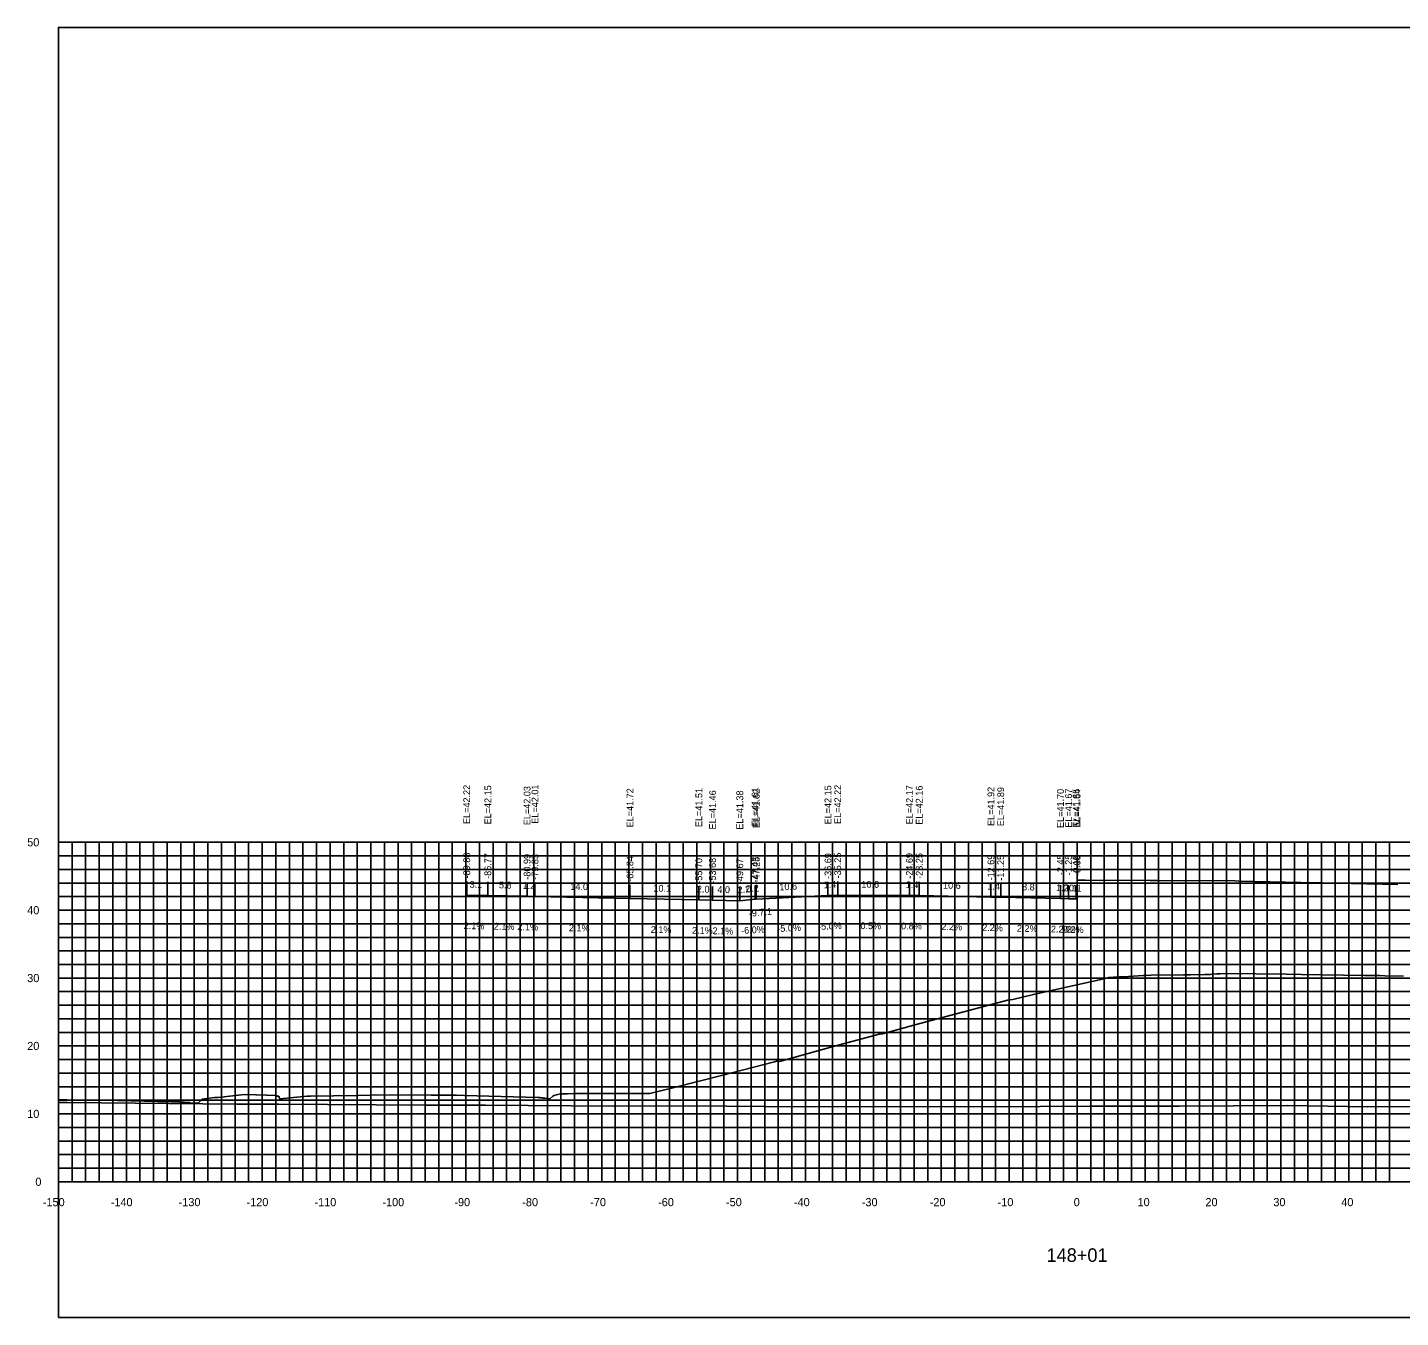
# Model space of a CAD drawing. Extents: x 1800880 to 1818864, y 245271 to 250560.
# Drawn here: x 1816316.7 to 1816518.9, y 247755.8 to 247945.8 of the extents above; entities that cross this region are included whole.
import ezdxf

# ---------------------------------------------------------------- set-up
doc = ezdxf.new("R2010")
doc.units = 0
for name, color, linetype in [('33', 7, 'Continuous'), ('ANNO-TXT', 7, 'Continuous'), ('AXIS', 7, 'Continuous'), ('CL-CNST', 7, 'Continuous'), ('DESIGN - DRAINAGE - Bridges', 7, 'Continuous'), ('Level 32', 7, 'Continuous'), ('Level 37', 7, 'Continuous'), ('Level 46', 7, 'Continuous'), ('Level 62', 7, 'Continuous'), ('SHT-BDR', 7, 'Continuous')]:
    doc.layers.add(name, color=color, linetype=linetype)

msp = doc.modelspace()

# ---------------------------------------------------------------- linework, layer by layer
at = {"layer": 'AXIS'}
msp.add_lwpolyline([(1816471.28, 247820.27), (1816472.47, 247820.27), (1816472.53, 247820.27), (1816482.05, 247820.21), (1816482.53, 247820.21), (1816483.11, 247820.2), (1816494.53, 247820.14), (1816495.11, 247820.13), (1816506.53, 247819.88), (1816507.11, 247819.87), (1816518.53, 247819.61)], dxfattribs=at)
at = {"layer": 'CL-CNST'}
msp.add_lwpolyline([(1816321.28, 247787.9), (1816322.52, 247787.9), (1816326.12, 247787.86), (1816329.98, 247787.82), (1816337.87, 247787.62), (1816338.22, 247787.61), (1816338.6, 247787.6), (1816339.02, 247787.59), (1816339.1, 247787.59), (1816339.17, 247787.58), (1816339.56, 247787.56), (1816339.84, 247787.54), (1816340.07, 247787.53), (1816340.25, 247787.52), (1816340.39, 247787.51), (1816340.51, 247787.5), (1816340.62, 247787.49), (1816340.7, 247787.49), (1816341.84, 247787.42), (1816342.25, 247787.81), (1816342.37, 247787.91), (1816342.42, 247788), (1816342.46, 247788), (1816344.25, 247788.25), (1816344.6, 247788.25), (1816344.78, 247788.25), (1816348.69, 247788.67), (1816350.35, 247788.62), (1816350.44, 247788.62), (1816351.92, 247788.58), (1816351.96, 247788.58), (1816353.33, 247788.53), (1816353.42, 247788.48), (1816353.43, 247788.48), (1816353.44, 247788.48), (1816353.44, 247788.48), (1816353.45, 247788.48), (1816353.46, 247788.47), (1816353.47, 247788.47), (1816353.48, 247788.47), (1816353.49, 247788.47), (1816353.51, 247788.47), (1816353.52, 247788.46), (1816353.54, 247788.46), (1816353.56, 247788.46), (1816353.59, 247788.45), (1816353.62, 247788.45), (1816353.65, 247788.44), (1816353.7, 247788.43), (1816353.75, 247788.42), (1816353.76, 247788.38), (1816353.77, 247788.34), (1816353.77, 247788.31), (1816353.78, 247788.29), (1816353.78, 247788.27), (1816353.79, 247788.25), (1816353.87, 247788.07), (1816357.39, 247788.38), (1816357.45, 247788.39), (1816357.89, 247788.45), (1816358.1, 247788.45), (1816358.4, 247788.45), (1816365.15, 247788.57), (1816367.35, 247788.61), (1816367.83, 247788.62), (1816376.15, 247788.59), (1816379.87, 247788.58), (1816381.09, 247788.54), (1816391.88, 247788.25), (1816391.96, 247788.24), (1816392.11, 247788.23), (1816392.24, 247788.21), (1816392.34, 247788.2), (1816392.44, 247788.19), (1816392.52, 247788.18), (1816392.58, 247788.18), (1816392.64, 247788.17), (1816392.7, 247788.16), (1816392.75, 247788.16), (1816392.8, 247788.15), (1816392.84, 247788.15), (1816392.88, 247788.15), (1816392.92, 247788.14), (1816393.63, 247788.07), (1816394.09, 247788.43), (1816394.23, 247788.54), (1816395.2, 247788.8), (1816395.24, 247788.81), (1816395.28, 247788.8), (1816395.73, 247788.8), (1816396.24, 247788.79), (1816397.17, 247788.82), (1816407.88, 247788.84), (1816408.19, 247788.84), (1816408.38, 247788.84), (1816411.77, 247789.66), (1816418.93, 247791.51), (1816426.71, 247793.51), (1816427.03, 247793.58), (1816427.15, 247793.58), (1816427.47, 247793.57), (1816435.03, 247795.65), (1816442.13, 247797.6), (1816442.5, 247797.61), (1816442.63, 247797.61), (1816447.57, 247799), (1816461.23, 247802.65), (1816461.4, 247802.65), (1816461.8, 247802.67), (1816464.88, 247803.44), (1816475.66, 247805.84), (1816475.96, 247805.92), (1816476.65, 247805.98), (1816476.75, 247805.99), (1816476.91, 247805.99), (1816477.3, 247805.99), (1816477.54, 247806.01), (1816478.11, 247806.04), (1816481.02, 247806.2), (1816481.43, 247806.22), (1816482.2, 247806.26), (1816486.94, 247806.31), (1816488, 247806.32), (1816490.11, 247806.36), (1816490.51, 247806.38), (1816490.92, 247806.39), (1816491.85, 247806.44), (1816492.31, 247806.47), (1816493.2, 247806.52), (1816502.08, 247806.4), (1816504.33, 247806.37), (1816513.6, 247806.24), (1816515.86, 247806.21), (1816516.6, 247806.19), (1816519.36, 247806.12)], dxfattribs=at)
at = {"layer": 'DESIGN - DRAINAGE - Bridges'}
for p, q in [((1816321.22, 247825.84), (1816321.28, 247825.84)), ((1816321.28, 247775.84), (1816321.28, 247825.84)), ((1816321.22, 247815.84), (1816321.28, 247815.84)), ((1816321.22, 247805.84), (1816321.28, 247805.84)), ((1816321.22, 247795.84), (1816321.28, 247795.84)), ((1816321.22, 247785.84), (1816321.28, 247785.84)), ((1816321.22, 247775.84), (1816321.28, 247775.84)), ((1816321.28, 247775.84), (1816621.28, 247775.84)), ((1816321.28, 247775.78), (1816321.28, 247775.84)), ((1816331.28, 247775.78), (1816331.28, 247775.84)), ((1816341.28, 247775.78), (1816341.28, 247775.84)), ((1816351.28, 247775.78), (1816351.28, 247775.84)), ((1816361.28, 247775.78), (1816361.28, 247775.84)), ((1816371.28, 247775.78), (1816371.28, 247775.84)), ((1816381.28, 247775.78), (1816381.28, 247775.84)), ((1816391.28, 247775.78), (1816391.28, 247775.84)), ((1816401.28, 247775.78), (1816401.28, 247775.84)), ((1816411.28, 247775.78), (1816411.28, 247775.84)), ((1816421.28, 247775.78), (1816421.28, 247775.84)), ((1816431.28, 247775.78), (1816431.28, 247775.84)), ((1816441.28, 247775.78), (1816441.28, 247775.84)), ((1816451.28, 247775.78), (1816451.28, 247775.84)), ((1816461.28, 247775.78), (1816461.28, 247775.84)), ((1816471.28, 247775.78), (1816471.28, 247775.84)), ((1816481.28, 247775.78), (1816481.28, 247775.84)), ((1816491.28, 247775.78), (1816491.28, 247775.84)), ((1816501.28, 247775.78), (1816501.28, 247775.84)), ((1816511.28, 247775.78), (1816511.28, 247775.84))]:
    msp.add_line(p, q, dxfattribs=at)
at = {"layer": 'Level 37'}
for p, q in [((1816381.4, 247818.06), (1816381.4, 247820.06)), ((1816384.51, 247818), (1816384.51, 247820)), ((1816434.59, 247817.99), (1816434.59, 247819.99)), ((1816436.03, 247818.07), (1816436.03, 247820.07)), ((1816446.59, 247818.01), (1816446.59, 247820.01)), ((1816448.03, 247818), (1816448.03, 247820)), ((1816390.29, 247817.88), (1816390.29, 247819.88)), ((1816391.45, 247817.85), (1816391.45, 247819.85)), ((1816405.44, 247817.56), (1816405.44, 247819.56)), ((1816415.58, 247817.35), (1816415.58, 247819.35)), ((1816417.6, 247817.31), (1816417.6, 247819.31)), ((1816421.61, 247817.22), (1816421.61, 247819.22)), ((1816421.61, 247817.22), (1816421.61, 247819.22)), ((1816423.85, 247817.46), (1816423.85, 247819.46)), ((1816424.03, 247817.47), (1816424.03, 247819.47)), ((1816458.59, 247817.77), (1816458.59, 247819.77)), ((1816460.03, 247817.74), (1816460.03, 247819.74)), ((1816468.83, 247817.54), (1816468.83, 247819.54)), ((1816470.03, 247817.52), (1816470.03, 247819.52)), ((1816471.13, 247817.49), (1816471.13, 247819.49)), ((1816471.28, 247817.49), (1816471.28, 247819.49))]:
    msp.add_line(p, q, dxfattribs=at)
msp.add_lwpolyline([(1816321.28, 247755.84), (1816621.28, 247755.84), (1816621.28, 247945.84), (1816321.28, 247945.84)], close=True, dxfattribs=at)
at = {"layer": 'Level 46'}
for p, q in [((1816321.28, 247825.84), (1816621.28, 247825.84)), ((1816321.28, 247775.84), (1816321.28, 247825.84)), ((1816323.28, 247775.84), (1816323.28, 247825.84)), ((1816325.28, 247775.84), (1816325.28, 247825.84)), ((1816327.28, 247775.84), (1816327.28, 247825.84)), ((1816329.28, 247775.84), (1816329.28, 247825.84)), ((1816331.28, 247775.84), (1816331.28, 247825.84)), ((1816333.28, 247775.84), (1816333.28, 247825.84)), ((1816335.28, 247775.84), (1816335.28, 247825.84)), ((1816337.28, 247775.84), (1816337.28, 247825.84)), ((1816339.28, 247775.84), (1816339.28, 247825.84)), ((1816341.28, 247775.84), (1816341.28, 247825.84)), ((1816343.28, 247775.84), (1816343.28, 247825.84)), ((1816345.28, 247775.84), (1816345.28, 247825.84)), ((1816347.28, 247775.84), (1816347.28, 247825.84)), ((1816349.28, 247775.84), (1816349.28, 247825.84)), ((1816351.28, 247775.84), (1816351.28, 247825.84)), ((1816353.28, 247775.84), (1816353.28, 247825.84)), ((1816355.28, 247775.84), (1816355.28, 247825.84)), ((1816357.28, 247775.84), (1816357.28, 247825.84)), ((1816359.28, 247775.84), (1816359.28, 247825.84)), ((1816361.28, 247775.84), (1816361.28, 247825.84)), ((1816363.28, 247775.84), (1816363.28, 247825.84)), ((1816365.28, 247775.84), (1816365.28, 247825.84)), ((1816367.28, 247775.84), (1816367.28, 247825.84)), ((1816369.28, 247775.84), (1816369.28, 247825.84)), ((1816371.28, 247775.84), (1816371.28, 247825.84)), ((1816373.28, 247775.84), (1816373.28, 247825.84)), ((1816375.28, 247775.84), (1816375.28, 247825.84)), ((1816377.28, 247775.84), (1816377.28, 247825.84)), ((1816379.28, 247775.84), (1816379.28, 247825.84)), ((1816381.28, 247775.84), (1816381.28, 247825.84)), ((1816383.28, 247775.84), (1816383.28, 247825.84)), ((1816385.28, 247775.84), (1816385.28, 247825.84)), ((1816387.28, 247775.84), (1816387.28, 247825.84)), ((1816389.28, 247775.84), (1816389.28, 247825.84)), ((1816391.28, 247775.84), (1816391.28, 247825.84)), ((1816393.28, 247775.84), (1816393.28, 247825.84)), ((1816395.28, 247775.84), (1816395.28, 247825.84)), ((1816397.28, 247775.84), (1816397.28, 247825.84)), ((1816399.28, 247775.84), (1816399.28, 247825.84)), ((1816401.28, 247775.84), (1816401.28, 247825.84)), ((1816403.28, 247775.84), (1816403.28, 247825.84)), ((1816405.28, 247775.84), (1816405.28, 247825.84)), ((1816407.28, 247775.84), (1816407.28, 247825.84)), ((1816409.28, 247775.84), (1816409.28, 247825.84)), ((1816411.28, 247775.84), (1816411.28, 247825.84)), ((1816413.28, 247775.84), (1816413.28, 247825.84)), ((1816415.28, 247775.84), (1816415.28, 247825.84)), ((1816417.28, 247775.84), (1816417.28, 247825.84)), ((1816419.28, 247775.84), (1816419.28, 247825.84)), ((1816421.28, 247775.84), (1816421.28, 247825.84)), ((1816423.28, 247775.84), (1816423.28, 247825.84)), ((1816425.28, 247775.84), (1816425.28, 247825.84)), ((1816427.28, 247775.84), (1816427.28, 247825.84)), ((1816429.28, 247775.84), (1816429.28, 247825.84)), ((1816431.28, 247775.84), (1816431.28, 247825.84)), ((1816433.28, 247775.84), (1816433.28, 247825.84)), ((1816435.28, 247775.84), (1816435.28, 247825.84)), ((1816437.28, 247775.84), (1816437.28, 247825.84)), ((1816439.28, 247775.84), (1816439.28, 247825.84)), ((1816441.28, 247775.84), (1816441.28, 247825.84)), ((1816443.28, 247775.84), (1816443.28, 247825.84)), ((1816445.28, 247775.84), (1816445.28, 247825.84)), ((1816447.28, 247775.84), (1816447.28, 247825.84)), ((1816449.28, 247775.84), (1816449.28, 247825.84)), ((1816451.28, 247775.84), (1816451.28, 247825.84)), ((1816453.28, 247775.84), (1816453.28, 247825.84)), ((1816455.28, 247775.84), (1816455.28, 247825.84)), ((1816457.28, 247775.84), (1816457.28, 247825.84)), ((1816459.28, 247775.84), (1816459.28, 247825.84)), ((1816461.28, 247775.84), (1816461.28, 247825.84)), ((1816463.28, 247775.84), (1816463.28, 247825.84)), ((1816465.28, 247775.84), (1816465.28, 247825.84)), ((1816467.28, 247775.84), (1816467.28, 247825.84)), ((1816469.28, 247775.84), (1816469.28, 247825.84)), ((1816471.28, 247775.84), (1816471.28, 247825.84)), ((1816473.28, 247775.84), (1816473.28, 247825.84)), ((1816475.28, 247775.84), (1816475.28, 247825.84)), ((1816477.28, 247775.84), (1816477.28, 247825.84)), ((1816479.28, 247775.84), (1816479.28, 247825.84)), ((1816481.28, 247775.84), (1816481.28, 247825.84)), ((1816483.28, 247775.84), (1816483.28, 247825.84)), ((1816485.28, 247775.84), (1816485.28, 247825.84)), ((1816487.28, 247775.84), (1816487.28, 247825.84)), ((1816489.28, 247775.84), (1816489.28, 247825.84)), ((1816491.28, 247775.84), (1816491.28, 247825.84)), ((1816493.28, 247775.84), (1816493.28, 247825.84)), ((1816495.28, 247775.84), (1816495.28, 247825.84)), ((1816497.28, 247775.84), (1816497.28, 247825.84)), ((1816499.28, 247775.84), (1816499.28, 247825.84)), ((1816501.28, 247775.84), (1816501.28, 247825.84)), ((1816503.28, 247775.84), (1816503.28, 247825.84)), ((1816505.28, 247775.84), (1816505.28, 247825.84)), ((1816507.28, 247775.84), (1816507.28, 247825.84)), ((1816509.28, 247775.84), (1816509.28, 247825.84)), ((1816511.28, 247775.84), (1816511.28, 247825.84)), ((1816513.28, 247775.84), (1816513.28, 247825.84)), ((1816515.28, 247775.84), (1816515.28, 247825.84)), ((1816517.28, 247775.84), (1816517.28, 247825.84)), ((1816321.28, 247823.84), (1816621.28, 247823.84)), ((1816321.28, 247821.84), (1816621.28, 247821.84)), ((1816321.28, 247819.84), (1816621.28, 247819.84)), ((1816321.28, 247817.84), (1816621.28, 247817.84)), ((1816321.28, 247815.84), (1816621.28, 247815.84)), ((1816321.28, 247813.84), (1816621.28, 247813.84)), ((1816321.28, 247811.84), (1816621.28, 247811.84)), ((1816321.28, 247809.84), (1816621.28, 247809.84)), ((1816321.28, 247807.84), (1816621.28, 247807.84)), ((1816321.28, 247805.84), (1816621.28, 247805.84)), ((1816321.28, 247803.84), (1816621.28, 247803.84)), ((1816321.28, 247801.84), (1816621.28, 247801.84)), ((1816321.28, 247799.84), (1816621.28, 247799.84)), ((1816321.28, 247797.84), (1816621.28, 247797.84)), ((1816321.28, 247795.84), (1816621.28, 247795.84)), ((1816321.28, 247793.84), (1816621.28, 247793.84)), ((1816321.28, 247791.84), (1816621.28, 247791.84)), ((1816321.28, 247789.84), (1816621.28, 247789.84)), ((1816321.28, 247787.84), (1816621.28, 247787.84)), ((1816321.28, 247785.84), (1816621.28, 247785.84)), ((1816321.28, 247783.84), (1816621.28, 247783.84)), ((1816321.28, 247781.84), (1816621.28, 247781.84)), ((1816321.28, 247779.84), (1816621.28, 247779.84)), ((1816321.28, 247777.84), (1816621.28, 247777.84)), ((1816321.28, 247775.84), (1816621.28, 247775.84))]:
    msp.add_line(p, q, dxfattribs=at)
at = {"layer": 'Level 62'}
for points in [[(1816381.4, 247818.06), (1816384.51, 247818), (1816390.29, 247817.88), (1816391.45, 247817.85), (1816405.44, 247817.56), (1816415.58, 247817.35), (1816417.6, 247817.31), (1816421.61, 247817.22)], [(1816421.61, 247817.22), (1816423.85, 247817.46), (1816424.03, 247817.47), (1816434.59, 247817.99), (1816436.03, 247818.07), (1816446.59, 247818.01), (1816448.03, 247818), (1816458.59, 247817.77), (1816460.03, 247817.74), (1816468.83, 247817.54), (1816470.03, 247817.52), (1816471.13, 247817.49), (1816471.28, 247817.49)], [(1816321.28, 247787.51), (1816322.55, 247787.51), (1816347.53, 247787.28), (1816353.66, 247787.27), (1816375.28, 247787.13), (1816384.14, 247787.13), (1816403.04, 247786.99), (1816414.15, 247787.01), (1816430.79, 247786.89), (1816443.8, 247786.93), (1816458.55, 247786.89), (1816473.17, 247786.96), (1816486.3, 247786.97), (1816502.32, 247787.06), (1816514.06, 247786.86), (1816531.29, 247786.96), (1816541.82, 247787.07), (1816551.51, 247787.01), (1816569.57, 247787.12), (1816578.99, 247787.28), (1816597.33, 247787.39), (1816606.42, 247787.14), (1816621.28, 247787.24)]]:
    msp.add_lwpolyline(points, dxfattribs=at)

# ---------------------------------------------------------------- texts
for s, p in [('-150', (1816318.98, 247772.24)), ('-140', (1816328.98, 247772.24)), ('-130', (1816338.98, 247772.24)), ('-120', (1816348.98, 247772.24)), ('-110', (1816358.98, 247772.24)), ('-100', (1816368.98, 247772.24)), ('-90', (1816379.58, 247772.24)), ('-80', (1816389.58, 247772.24)), ('-70', (1816399.58, 247772.24)), ('-60', (1816409.58, 247772.24)), ('-50', (1816419.58, 247772.24)), ('-40', (1816429.58, 247772.24)), ('-30', (1816439.58, 247772.24)), ('-20', (1816449.58, 247772.24)), ('-10', (1816459.58, 247772.24)), ('0', (1816470.78, 247772.24)), ('10', (1816480.18, 247772.24)), ('20', (1816490.18, 247772.24)), ('30', (1816500.18, 247772.24)), ('40', (1816510.18, 247772.24))]:
    msp.add_text(s, height=1.2).set_placement(p)
at = {"layer": '33'}
for s, p in [('50', (1816316.68, 247825.24)), ('40', (1816316.68, 247815.24)), ('30', (1816316.68, 247805.24)), ('20', (1816316.68, 247795.24)), ('10', (1816316.68, 247785.24)), ('0', (1816317.88, 247775.24))]:
    msp.add_text(s, height=1.2, dxfattribs=at).set_placement(p)
at = {"layer": 'ANNO-TXT'}
for s, rotation, p in [('3.1', 358.8131, (1816381.82, 247819.15)), ('5.8', 358.8087, (1816386.14, 247819.06)), ('1.2', 358.8087, (1816389.61, 247818.99)), ('1.4', 2.8624, (1816433.97, 247819.06)), ('10.6', 359.6981, (1816439.51, 247819.15)), ('1.4', 359.5619, (1816446.04, 247819.11)), ('10.6', 358.7397, (1816451.53, 247819.02)), ('14.0', 358.8087, (1816396.65, 247818.84)), ('10.1', 358.8087, (1816408.88, 247818.59)), ('2.0', 358.8087, (1816415.29, 247818.46)), ('4.0', 358.8087, (1816418.3, 247818.39)), ('2.2', 5.9003, (1816421.34, 247818.3)), ('0.2', 3.4223, (1816422.59, 247818.48)), ('10.6', 2.8624, (1816427.46, 247818.74)), ('1.4', 358.7397, (1816458.05, 247818.88)), ('8.8', 358.7397, (1816463.17, 247818.77)), ('1.2', 358.7397, (1816468.17, 247818.66)), ('1.1', 358.7397, (1816469.45, 247818.63)), ('0.1', 358.7397, (1816470.07, 247818.61)), ('2.1%', 358.8131, (1816380.94, 247813.07)), ('2.1%', 358.8087, (1816385.38, 247812.98)), ('2.1%', 358.8087, (1816388.85, 247812.9)), ('-5.0%', 2.8624, (1816433.15, 247812.92)), ('0.5%', 359.6981, (1816439.37, 247813.05)), ('0.8%', 359.5619, (1816445.36, 247813.02)), ('2.2%', 358.7397, (1816451.29, 247812.93)), ('2.1%', 358.8087, (1816396.43, 247812.75)), ('2.1%', 358.8087, (1816408.49, 247812.5)), ('2.1%', 358.8087, (1816414.57, 247812.37)), ('2.1%', 358.8087, (1816417.59, 247812.31)), ('-6.0%', 3.4223, (1816421.83, 247812.33)), ('-5.0%', 2.8624, (1816427.15, 247812.62)), ('2.2%', 358.7397, (1816457.29, 247812.79)), ('2.2%', 358.7397, (1816462.41, 247812.68)), ('2.2%', 358.7397, (1816467.41, 247812.57)), ('2.2%', 358.7397, (1816468.56, 247812.55)), ('2.2%', 358.7397, (1816469.18, 247812.53))]:
    msp.add_text(s, height=1, rotation=rotation, dxfattribs=at).set_placement(p)
at = {"layer": 'DESIGN - DRAINAGE - Bridges'}
for s, height, p in [('>', 1.5, (1816470.67, 247828.09)), ('-', 0.0001, (1816321.28, 247775.84))]:
    msp.add_text(s, height=height, dxfattribs=at).set_placement(p)
at = {"layer": 'Level 32'}
msp.add_text('148+01', height=2, dxfattribs=at).set_placement((1816466.77, 247764.04))
at = {"layer": 'Level 37'}
msp.add_text('-9.7:1', height=1, rotation=5.9003, dxfattribs=at).set_placement((1816422.98, 247814.85))
at = {"layer": 'SHT-BDR'}
for s, p in [('EL=42.22', (1816381.9, 247828.53)), ('EL=42.15', (1816385.01, 247828.47)), ('EL=42.01', (1816391.95, 247828.58)), ('EL=42.15', (1816435.09, 247828.47)), ('EL=42.22', (1816436.53, 247828.54)), ('EL=42.17', (1816447.09, 247828.48)), ('EL=42.16', (1816448.53, 247828.42)), ('EL=42.03', (1816390.79, 247828.35)), ('EL=41.72', (1816405.94, 247828.03)), ('EL=41.51', (1816416.08, 247828.07)), ('EL=41.46', (1816418.1, 247827.73)), ('EL=41.38', (1816422.11, 247827.7)), ('EL=41.38', (1816422.11, 247827.7)), ('EL=41.61', (1816424.35, 247828.18)), ('EL=41.62', (1816424.53, 247827.94)), ('EL=41.92', (1816459.09, 247828.24)), ('EL=41.89', (1816460.53, 247828.21)), ('EL=41.70', (1816469.33, 247827.94)), ('EL=41.67', (1816470.53, 247827.99)), ('EL=41.65', (1816471.63, 247827.96)), ('EL=41.64', (1816471.78, 247827.96)), ('-89.88', (1816381.9, 247820.52)), ('-86.77', (1816385.01, 247820.45)), ('-80.99', (1816390.79, 247820.33)), ('-79.83', (1816391.95, 247820.31)), ('-36.69', (1816435.09, 247820.45)), ('-35.25', (1816436.53, 247820.52)), ('-24.69', (1816447.09, 247820.47)), ('-23.25', (1816448.53, 247820.46)), ('-2.45', (1816469.33, 247820.99)), ('-65.84', (1816405.94, 247820.02)), ('-55.70', (1816416.08, 247819.73)), ('-53.68', (1816418.1, 247819.76)), ('-49.67', (1816422.11, 247819.68)), ('-49.67', (1816422.11, 247819.68)), ('-47.43', (1816424.35, 247819.91)), ('-47.25', (1816424.53, 247819.92)), ('-12.69', (1816459.09, 247820.22)), ('-11.25', (1816460.53, 247820.19)), ('-1.25', (1816470.53, 247820.96)), ('-0.15', (1816471.63, 247820.94)), ('-0.00', (1816471.78, 247820.86))]:
    msp.add_text(s, height=1, rotation=90, dxfattribs=at).set_placement(p)

doc.saveas('drawing.dxf')
